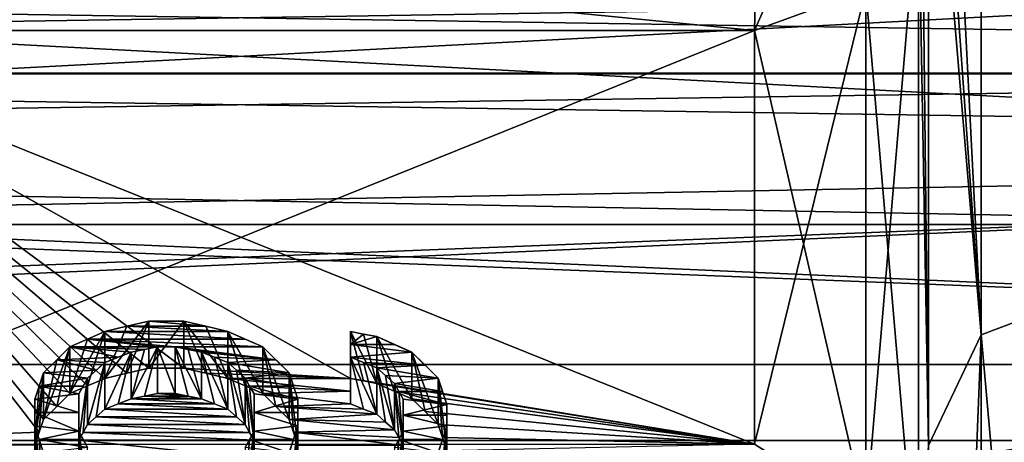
# Model space of a CAD drawing. Header units: millimetres. Extents: x -122 to 122, y -98 to 94.
# Tile 496 of 533: x 67.32 to 79.26, y 40.52 to 45.65. Entities that reach past the tile are written whole.
import ezdxf

# ---------------------------------------------------------------- set-up
doc = ezdxf.new("R2010")
doc.units = ezdxf.units.MM
doc.header["$LTSCALE"] = 26.699852
for name, color, linetype in [('1133', 7, 'CONTINUOUS'), ('1150', 7, 'CONTINUOUS'), ('1153', 7, 'CONTINUOUS'), ('1155', 7, 'CONTINUOUS'), ('1157', 7, 'CONTINUOUS'), ('1196', 7, 'CONTINUOUS'), ('1197', 7, 'CONTINUOUS'), ('1230', 7, 'CONTINUOUS'), ('1364', 7, 'CONTINUOUS'), ('1365', 7, 'CONTINUOUS'), ('1366', 7, 'CONTINUOUS'), ('1367', 7, 'CONTINUOUS'), ('1368', 7, 'CONTINUOUS'), ('1369', 7, 'CONTINUOUS'), ('1370', 7, 'CONTINUOUS'), ('1672', 7, 'CONTINUOUS'), ('1673', 7, 'CONTINUOUS'), ('1674', 7, 'CONTINUOUS'), ('1675', 7, 'CONTINUOUS'), ('1676', 7, 'CONTINUOUS'), ('1677', 7, 'CONTINUOUS'), ('1678', 7, 'CONTINUOUS'), ('1679', 7, 'CONTINUOUS'), ('1680', 7, 'CONTINUOUS'), ('1681', 7, 'CONTINUOUS'), ('1682', 7, 'CONTINUOUS'), ('1683', 7, 'CONTINUOUS'), ('1684', 7, 'CONTINUOUS'), ('1687', 7, 'CONTINUOUS'), ('1692', 7, 'CONTINUOUS'), ('1693', 7, 'CONTINUOUS'), ('1694', 7, 'CONTINUOUS'), ('1695', 7, 'CONTINUOUS'), ('1696', 7, 'CONTINUOUS'), ('1697', 7, 'CONTINUOUS'), ('1709', 7, 'CONTINUOUS'), ('1710', 7, 'CONTINUOUS'), ('1711', 7, 'CONTINUOUS'), ('1712', 7, 'CONTINUOUS'), ('1713', 7, 'CONTINUOUS'), ('1714', 7, 'CONTINUOUS'), ('1715', 7, 'CONTINUOUS'), ('1716', 7, 'CONTINUOUS'), ('1717', 7, 'CONTINUOUS'), ('1718', 7, 'CONTINUOUS'), ('1719', 7, 'CONTINUOUS'), ('1720', 7, 'CONTINUOUS'), ('1736', 7, 'CONTINUOUS'), ('1737', 7, 'CONTINUOUS'), ('4178', 7, 'CONTINUOUS'), ('4195', 7, 'CONTINUOUS'), ('4198', 7, 'CONTINUOUS'), ('4199', 7, 'CONTINUOUS'), ('4200', 7, 'CONTINUOUS'), ('4202', 7, 'CONTINUOUS'), ('4203', 7, 'CONTINUOUS'), ('4276', 7, 'CONTINUOUS'), ('4781', 7, 'CONTINUOUS'), ('4782', 7, 'CONTINUOUS'), ('4791', 7, 'CONTINUOUS'), ('4792', 7, 'CONTINUOUS')]:
    doc.layers.add(name, color=color, linetype=linetype)

msp = doc.modelspace()

# ---------------------------------------------------------------- linework, layer by layer
at = {"layer": '1133', "color": 250, "linetype": 'Continuous', "true_color": 0x323232}
for points in [[(103.16, 34.389, -24.545), (103.16, 41.469, -8.086), (36.84, 34.389, -24.545), (103.16, 34.389, -24.545)], [(36.84, 34.389, -24.545), (103.16, 41.469, -8.086), (36.84, 41.469, -8.086), (36.84, 34.389, -24.545)]]:
    msp.add_3dface(points, dxfattribs=at)
at = {"layer": '1150', "color": 250, "linetype": 'Continuous', "true_color": 0x323232}
for points in [[(63.77, 45.517, -16.009), (76.23, 45.517, -16.009), (76.23, 40.503, -26.221), (63.77, 45.517, -16.009)], [(63.77, 40.503, -26.221), (63.77, 45.517, -16.009), (67.553, 40.645, -26.002), (63.77, 40.503, -26.221)], [(63.77, 45.517, -16.009), (76.23, 40.503, -26.221), (71.33, 41.299, -24.949), (63.77, 45.517, -16.009)], [(67.553, 40.645, -26.002), (63.77, 45.517, -16.009), (67.606, 40.802, -25.754), (67.553, 40.645, -26.002)], [(67.606, 40.802, -25.754), (63.77, 45.517, -16.009), (67.766, 40.959, -25.504), (67.606, 40.802, -25.754)], [(67.766, 40.959, -25.504), (63.77, 45.517, -16.009), (67.926, 41.114, -25.253), (67.766, 40.959, -25.504)], [(67.926, 41.114, -25.253), (63.77, 45.517, -16.009), (68.139, 41.207, -25.101), (67.926, 41.114, -25.253)], [(68.139, 41.207, -25.101), (63.77, 45.517, -16.009), (68.351, 41.299, -24.949), (68.139, 41.207, -25.101)], [(68.351, 41.299, -24.949), (63.77, 45.517, -16.009), (68.617, 41.361, -24.847), (68.351, 41.299, -24.949)], [(68.617, 41.361, -24.847), (63.77, 45.517, -16.009), (68.883, 41.422, -24.745), (68.617, 41.361, -24.847)], [(68.883, 41.422, -24.745), (63.77, 45.517, -16.009), (69.309, 41.422, -24.745), (68.883, 41.422, -24.745)], [(69.309, 41.422, -24.745), (63.77, 45.517, -16.009), (71.33, 41.299, -24.949), (69.309, 41.422, -24.745)], [(69.574, 41.361, -24.847), (69.309, 41.422, -24.745), (71.33, 41.299, -24.949), (69.574, 41.361, -24.847)], [(69.84, 41.299, -24.949), (69.574, 41.361, -24.847), (71.33, 41.299, -24.949), (69.84, 41.299, -24.949)], [(70.053, 41.207, -25.101), (69.84, 41.299, -24.949), (71.33, 41.145, -25.202), (70.053, 41.207, -25.101)], [(71.33, 41.145, -25.202), (69.84, 41.299, -24.949), (71.33, 41.299, -24.949), (71.33, 41.145, -25.202)], [(71.33, 41.299, -24.949), (76.23, 40.503, -26.221), (71.489, 41.268, -25), (71.33, 41.299, -24.949)], [(76.23, 40.503, -26.221), (71.649, 41.238, -25.051), (71.489, 41.268, -25), (76.23, 40.503, -26.221)], [(71.649, 41.238, -25.051), (76.23, 40.503, -26.221), (71.861, 41.145, -25.202), (71.649, 41.238, -25.051)], [(68.989, 41.114, -25.253), (69.362, 41.083, -25.303), (68.83, 41.083, -25.303), (68.989, 41.114, -25.253)], [(69.202, 41.114, -25.253), (69.362, 41.083, -25.303), (68.989, 41.114, -25.253), (69.202, 41.114, -25.253)], [(70.266, 41.114, -25.253), (70.053, 41.207, -25.101), (71.33, 41.145, -25.202), (70.266, 41.114, -25.253)], [(71.33, 40.99, -25.454), (70.266, 41.114, -25.253), (71.33, 41.145, -25.202), (71.33, 40.99, -25.454)], [(70.425, 40.959, -25.504), (70.266, 41.114, -25.253), (71.33, 40.99, -25.454), (70.425, 40.959, -25.504)], [(71.861, 41.145, -25.202), (76.23, 40.503, -26.221), (72.074, 41.052, -25.354), (71.861, 41.145, -25.202)], [(68.511, 40.99, -25.454), (69.84, 40.927, -25.555), (68.351, 40.927, -25.555), (68.511, 40.99, -25.454)], [(68.67, 41.052, -25.354), (69.681, 40.99, -25.454), (68.511, 40.99, -25.454), (68.67, 41.052, -25.354)], [(69.681, 40.99, -25.454), (69.84, 40.927, -25.555), (68.511, 40.99, -25.454), (69.681, 40.99, -25.454)], [(68.83, 41.083, -25.303), (69.521, 41.052, -25.354), (68.67, 41.052, -25.354), (68.83, 41.083, -25.303)], [(69.521, 41.052, -25.354), (69.681, 40.99, -25.454), (68.67, 41.052, -25.354), (69.521, 41.052, -25.354)], [(69.362, 41.083, -25.303), (69.521, 41.052, -25.354), (68.83, 41.083, -25.303), (69.362, 41.083, -25.303)], [(71.489, 40.927, -25.554), (70.425, 40.959, -25.504), (71.33, 40.99, -25.454), (71.489, 40.927, -25.554)], [(72.074, 41.052, -25.354), (76.23, 40.503, -26.221), (72.234, 40.896, -25.604), (72.074, 41.052, -25.354)], [(68.351, 40.927, -25.555), (69.947, 40.833, -25.704), (68.245, 40.833, -25.704), (68.351, 40.927, -25.555)], [(69.84, 40.927, -25.555), (69.947, 40.833, -25.704), (68.351, 40.927, -25.555), (69.84, 40.927, -25.555)], [(70.585, 40.802, -25.754), (70.425, 40.959, -25.504), (71.649, 40.865, -25.654), (70.585, 40.802, -25.754)], [(71.649, 40.865, -25.654), (70.425, 40.959, -25.504), (71.489, 40.927, -25.554), (71.649, 40.865, -25.654)], [(71.755, 40.77, -25.804), (70.585, 40.802, -25.754), (71.649, 40.865, -25.654), (71.755, 40.77, -25.804)], [(72.234, 40.896, -25.604), (76.23, 40.503, -26.221), (72.394, 40.739, -25.854), (72.234, 40.896, -25.604)], [(68.138, 40.739, -25.854), (70.106, 40.644, -26.002), (68.085, 40.644, -26.002), (68.138, 40.739, -25.854)], [(68.245, 40.833, -25.704), (70.053, 40.739, -25.854), (68.138, 40.739, -25.854), (68.245, 40.833, -25.704)], [(70.053, 40.739, -25.854), (70.106, 40.644, -26.002), (68.138, 40.739, -25.854), (70.053, 40.739, -25.854)], [(69.947, 40.833, -25.704), (70.053, 40.739, -25.854), (68.245, 40.833, -25.704), (69.947, 40.833, -25.704)], [(70.638, 40.645, -26.002), (70.585, 40.802, -25.754), (71.862, 40.676, -25.953), (70.638, 40.645, -26.002)], [(71.862, 40.676, -25.953), (70.585, 40.802, -25.754), (71.755, 40.77, -25.804), (71.862, 40.676, -25.953)], [(72.394, 40.739, -25.854), (76.23, 40.503, -26.221), (72.447, 40.581, -26.1), (72.394, 40.739, -25.854)], [(67.5, 40.486, -26.248), (63.77, 40.503, -26.221), (67.553, 40.645, -26.002), (67.5, 40.486, -26.248)], [(68.085, 40.644, -26.002), (70.16, 40.549, -26.15), (68.032, 40.549, -26.15), (68.085, 40.644, -26.002)], [(70.106, 40.644, -26.002), (70.16, 40.549, -26.15), (68.085, 40.644, -26.002), (70.106, 40.644, -26.002)], [(71.915, 40.581, -26.101), (70.638, 40.645, -26.002), (71.862, 40.676, -25.953), (71.915, 40.581, -26.101)], [(70.691, 40.486, -26.248), (70.638, 40.645, -26.002), (71.968, 40.486, -26.248), (70.691, 40.486, -26.248)], [(71.968, 40.486, -26.248), (70.638, 40.645, -26.002), (71.915, 40.581, -26.101), (71.968, 40.486, -26.248)], [(70.16, 40.549, -26.15), (70.16, 40.327, -26.492), (68.032, 40.549, -26.15), (70.16, 40.549, -26.15)], [(68.032, 40.549, -26.15), (70.16, 40.327, -26.492), (68.032, 40.327, -26.492), (68.032, 40.549, -26.15)], [(72.447, 40.581, -26.1), (76.23, 40.503, -26.221), (72.5, 40.422, -26.346), (72.447, 40.581, -26.1)]]:
    msp.add_3dface(points, dxfattribs=at)
at = {"layer": '1153', "color": 250, "linetype": 'Continuous', "true_color": 0x323232}
for points in [[(78.256, 48.127, -15.176), (78.34, 49.399, -14.29), (78.34, 40.486, -31.707), (78.256, 48.127, -15.176)], [(78.222, 47.239, -16.615), (78.256, 48.127, -15.176), (78.34, 40.486, -31.707), (78.222, 47.239, -16.615)], [(78.222, 38.534, -31.979), (78.222, 47.239, -16.615), (78.34, 40.486, -31.707), (78.222, 38.534, -31.979)]]:
    msp.add_3dface(points, dxfattribs=at)
at = {"layer": '1155', "color": 250, "linetype": 'Continuous', "true_color": 0x323232}
for points in [[(79.293, 51.193, -13.562), (80.333, 42.337, -32.298), (78.98, 50.934, -13.619), (79.293, 51.193, -13.562)], [(78.98, 50.934, -13.619), (78.981, 41.829, -32.097), (78.548, 50.305, -13.762), (78.98, 50.934, -13.619)], [(78.98, 50.934, -13.619), (80.333, 42.337, -32.298), (78.981, 41.829, -32.097), (78.98, 50.934, -13.619)], [(78.548, 50.305, -13.762), (78.981, 41.829, -32.097), (78.406, 49.877, -13.933), (78.548, 50.305, -13.762)], [(78.981, 41.829, -32.097), (78.34, 49.399, -14.29), (78.406, 49.877, -13.933), (78.981, 41.829, -32.097)], [(78.34, 40.486, -31.707), (78.34, 49.399, -14.29), (78.981, 41.829, -32.097), (78.34, 40.486, -31.707)], [(80.333, 42.337, -32.298), (80.333, 26.625, -46.116), (78.981, 41.829, -32.097), (80.333, 42.337, -32.298)], [(78.34, 40.486, -31.707), (78.981, 41.829, -32.097), (78.981, 26.362, -45.661), (78.34, 40.486, -31.707)], [(78.981, 41.829, -32.097), (80.333, 26.625, -46.116), (78.981, 26.362, -45.661), (78.981, 41.829, -32.097)]]:
    msp.add_3dface(points, dxfattribs=at)
at = {"layer": '1157', "color": 250, "linetype": 'Continuous', "true_color": 0x323232}
for points in [[(78.222, 47.239, -16.615), (78.222, 38.534, -31.979), (77.581, 46.012, -16.184), (78.222, 47.239, -16.615)], [(76.23, 45.517, -16.009), (77.581, 46.012, -16.184), (77.581, 39.646, -28.412), (76.23, 45.517, -16.009)], [(77.581, 46.012, -16.184), (78.222, 38.534, -31.979), (77.581, 39.646, -28.412), (77.581, 46.012, -16.184)], [(76.23, 40.503, -26.221), (76.23, 45.517, -16.009), (77.581, 39.646, -28.412), (76.23, 40.503, -26.221)]]:
    msp.add_3dface(points, dxfattribs=at)
at = {"layer": '1196', "color": 250, "linetype": 'Continuous', "true_color": 0x323232}
for points in [[(76.23, 45.517, -16.009), (63.74, 46.749, -13.951), (76.264, 46.851, -13.842), (76.23, 45.517, -16.009)], [(76.23, 45.517, -16.009), (63.77, 45.517, -16.009), (63.74, 46.749, -13.951), (76.23, 45.517, -16.009)]]:
    msp.add_3dface(points, dxfattribs=at)
at = {"layer": '1197', "color": 250, "linetype": 'Continuous', "true_color": 0x323232}
for points in [[(77.581, 46.012, -16.184), (76.23, 45.517, -16.009), (77.719, 48.897, -13.045), (77.581, 46.012, -16.184)], [(76.23, 45.517, -16.009), (76.264, 46.851, -13.842), (77.719, 48.897, -13.045), (76.23, 45.517, -16.009)]]:
    msp.add_3dface(points, dxfattribs=at)
at = {"layer": '1230', "color": 250, "linetype": 'Continuous', "true_color": 0x323232}
for points in [[(35.534, 45.137, -2.113), (106.5, 49.668, -0.131), (33.5, 49.668, -0.131), (35.534, 45.137, -2.113)], [(104.939, 46.217, -1.379), (106.5, 49.668, -0.131), (35.534, 45.137, -2.113), (104.939, 46.217, -1.379)], [(104.028, 44.104, -3.04), (104.939, 46.217, -1.379), (35.534, 45.137, -2.113), (104.028, 44.104, -3.04)], [(36.476, 42.819, -4.677), (104.028, 44.104, -3.04), (35.534, 45.137, -2.113), (36.476, 42.819, -4.677)], [(36.84, 41.469, -8.086), (104.028, 44.104, -3.04), (36.476, 42.819, -4.677), (36.84, 41.469, -8.086)], [(36.84, 41.469, -8.086), (103.16, 41.469, -8.086), (104.028, 44.104, -3.04), (36.84, 41.469, -8.086)]]:
    msp.add_3dface(points, dxfattribs=at)
at = {"layer": '1364', "color": 250, "linetype": 'Continuous', "true_color": 0x323232}
for points in [[(68.617, 41.931, -25.834), (69.84, 41.868, -25.935), (68.351, 41.868, -25.935), (68.617, 41.931, -25.834)], [(68.883, 41.992, -25.733), (69.574, 41.931, -25.834), (68.617, 41.931, -25.834), (68.883, 41.992, -25.733)], [(69.574, 41.931, -25.834), (69.84, 41.868, -25.935), (68.617, 41.931, -25.834), (69.574, 41.931, -25.834)], [(69.309, 41.992, -25.733), (69.574, 41.931, -25.834), (68.883, 41.992, -25.733), (69.309, 41.992, -25.733)], [(68.351, 41.868, -25.935), (70.053, 41.775, -26.085), (68.139, 41.775, -26.085), (68.351, 41.868, -25.935)], [(69.84, 41.868, -25.935), (70.053, 41.775, -26.085), (68.351, 41.868, -25.935), (69.84, 41.868, -25.935)], [(71.33, 41.712, -26.185), (71.33, 41.868, -25.935), (71.489, 41.837, -25.985), (71.33, 41.712, -26.185)], [(71.649, 41.806, -26.035), (71.33, 41.712, -26.185), (71.489, 41.837, -25.985), (71.649, 41.806, -26.035)], [(67.926, 41.681, -26.235), (68.139, 41.775, -26.085), (68.989, 41.681, -26.235), (67.926, 41.681, -26.235)], [(70.053, 41.775, -26.085), (70.266, 41.681, -26.235), (68.139, 41.775, -26.085), (70.053, 41.775, -26.085)], [(68.139, 41.775, -26.085), (70.266, 41.681, -26.235), (69.202, 41.681, -26.235), (68.139, 41.775, -26.085)], [(68.989, 41.681, -26.235), (68.139, 41.775, -26.085), (69.202, 41.681, -26.235), (68.989, 41.681, -26.235)], [(71.861, 41.712, -26.185), (71.33, 41.712, -26.185), (71.649, 41.806, -26.035), (71.861, 41.712, -26.185)], [(71.33, 41.555, -26.434), (71.33, 41.712, -26.185), (72.074, 41.618, -26.334), (71.33, 41.555, -26.434)], [(72.074, 41.618, -26.334), (71.33, 41.712, -26.185), (71.861, 41.712, -26.185), (72.074, 41.618, -26.334)], [(67.766, 41.524, -26.483), (67.926, 41.681, -26.235), (68.511, 41.555, -26.434), (67.766, 41.524, -26.483)], [(68.511, 41.555, -26.434), (67.926, 41.681, -26.235), (68.67, 41.618, -26.334), (68.511, 41.555, -26.434)], [(68.67, 41.618, -26.334), (67.926, 41.681, -26.235), (68.83, 41.649, -26.285), (68.67, 41.618, -26.334)], [(68.83, 41.649, -26.285), (67.926, 41.681, -26.235), (68.989, 41.681, -26.235), (68.83, 41.649, -26.285)], [(70.266, 41.681, -26.235), (70.425, 41.524, -26.483), (69.202, 41.681, -26.235), (70.266, 41.681, -26.235)], [(69.202, 41.681, -26.235), (70.425, 41.524, -26.483), (69.362, 41.649, -26.285), (69.202, 41.681, -26.235)], [(69.362, 41.649, -26.285), (70.425, 41.524, -26.483), (69.521, 41.618, -26.334), (69.362, 41.649, -26.285)], [(69.521, 41.618, -26.334), (70.425, 41.524, -26.483), (69.681, 41.555, -26.434), (69.521, 41.618, -26.334)], [(72.234, 41.461, -26.582), (71.33, 41.555, -26.434), (72.074, 41.618, -26.334), (72.234, 41.461, -26.582)], [(67.606, 41.365, -26.73), (67.766, 41.524, -26.483), (68.245, 41.397, -26.681), (67.606, 41.365, -26.73)], [(68.351, 41.492, -26.533), (67.766, 41.524, -26.483), (68.511, 41.555, -26.434), (68.351, 41.492, -26.533)], [(68.245, 41.397, -26.681), (67.766, 41.524, -26.483), (68.351, 41.492, -26.533), (68.245, 41.397, -26.681)], [(69.681, 41.555, -26.434), (70.425, 41.524, -26.483), (69.84, 41.492, -26.533), (69.681, 41.555, -26.434)], [(70.425, 41.524, -26.483), (70.585, 41.365, -26.73), (69.84, 41.492, -26.533), (70.425, 41.524, -26.483)], [(69.84, 41.492, -26.533), (70.585, 41.365, -26.73), (69.947, 41.397, -26.681), (69.84, 41.492, -26.533)], [(71.489, 41.492, -26.533), (71.33, 41.555, -26.434), (72.234, 41.461, -26.582), (71.489, 41.492, -26.533)], [(71.649, 41.429, -26.631), (71.489, 41.492, -26.533), (72.234, 41.461, -26.582), (71.649, 41.429, -26.631)], [(72.394, 41.302, -26.828), (71.649, 41.429, -26.631), (72.234, 41.461, -26.582), (72.394, 41.302, -26.828)], [(67.553, 41.206, -26.974), (67.606, 41.365, -26.73), (68.138, 41.302, -26.828), (67.553, 41.206, -26.974)], [(68.138, 41.302, -26.828), (67.606, 41.365, -26.73), (68.245, 41.397, -26.681), (68.138, 41.302, -26.828)], [(69.947, 41.397, -26.681), (70.585, 41.365, -26.73), (70.053, 41.302, -26.828), (69.947, 41.397, -26.681)], [(70.585, 41.365, -26.73), (70.638, 41.206, -26.974), (70.053, 41.302, -26.828), (70.585, 41.365, -26.73)], [(71.755, 41.333, -26.779), (71.649, 41.429, -26.631), (72.394, 41.302, -26.828), (71.755, 41.333, -26.779)], [(71.862, 41.238, -26.926), (71.755, 41.333, -26.779), (72.394, 41.302, -26.828), (71.862, 41.238, -26.926)], [(68.085, 41.206, -26.975), (67.553, 41.206, -26.974), (68.138, 41.302, -26.828), (68.085, 41.206, -26.975)], [(70.053, 41.302, -26.828), (70.638, 41.206, -26.974), (70.106, 41.206, -26.975), (70.053, 41.302, -26.828)], [(72.447, 41.142, -27.072), (71.862, 41.238, -26.926), (72.394, 41.302, -26.828), (72.447, 41.142, -27.072)], [(71.915, 41.142, -27.072), (71.862, 41.238, -26.926), (72.447, 41.142, -27.072), (71.915, 41.142, -27.072)], [(67.5, 41.046, -27.218), (67.553, 41.206, -26.974), (68.032, 41.11, -27.121), (67.5, 41.046, -27.218)], [(68.032, 40.885, -27.459), (67.5, 41.046, -27.218), (68.032, 41.11, -27.121), (68.032, 40.885, -27.459)], [(68.032, 41.11, -27.121), (67.553, 41.206, -26.974), (68.085, 41.206, -26.975), (68.032, 41.11, -27.121)], [(70.638, 41.206, -26.974), (70.691, 41.046, -27.218), (70.106, 41.206, -26.975), (70.638, 41.206, -26.974)], [(70.106, 41.206, -26.975), (70.691, 41.046, -27.218), (70.16, 41.11, -27.121), (70.106, 41.206, -26.975)], [(70.16, 41.11, -27.121), (70.691, 41.046, -27.218), (70.16, 40.885, -27.459), (70.16, 41.11, -27.121)], [(71.968, 41.046, -27.218), (71.915, 41.142, -27.072), (72.5, 40.981, -27.315), (71.968, 41.046, -27.218)], [(72.5, 40.981, -27.315), (71.915, 41.142, -27.072), (72.447, 41.142, -27.072), (72.5, 40.981, -27.315)], [(67.5, 40.885, -27.459), (67.5, 41.046, -27.218), (68.032, 40.885, -27.459), (67.5, 40.885, -27.459)], [(70.691, 41.046, -27.218), (70.691, 40.885, -27.459), (70.16, 40.885, -27.459), (70.691, 41.046, -27.218)], [(71.968, 40.852, -27.507), (71.968, 41.046, -27.218), (72.5, 40.981, -27.315), (71.968, 40.852, -27.507)], [(72.5, 40.852, -27.508), (71.968, 40.852, -27.507), (72.5, 40.981, -27.315), (72.5, 40.852, -27.508)], [(67.5, 40.722, -27.7), (67.5, 40.885, -27.459), (68.032, 40.657, -27.795), (67.5, 40.722, -27.7)], [(68.032, 40.657, -27.795), (67.5, 40.885, -27.459), (68.032, 40.885, -27.459), (68.032, 40.657, -27.795)], [(70.691, 40.885, -27.459), (70.691, 40.722, -27.7), (70.16, 40.885, -27.459), (70.691, 40.885, -27.459)], [(70.16, 40.885, -27.459), (70.691, 40.722, -27.7), (70.16, 40.657, -27.795), (70.16, 40.885, -27.459)], [(71.968, 40.657, -27.795), (71.968, 40.852, -27.507), (72.5, 40.722, -27.7), (71.968, 40.657, -27.795)], [(72.5, 40.722, -27.7), (71.968, 40.852, -27.507), (72.5, 40.852, -27.508), (72.5, 40.722, -27.7)], [(67.553, 40.559, -27.938), (67.5, 40.722, -27.7), (68.032, 40.657, -27.795), (67.553, 40.559, -27.938)], [(68.085, 40.559, -27.938), (67.553, 40.559, -27.938), (68.032, 40.657, -27.795), (68.085, 40.559, -27.938)], [(70.16, 40.657, -27.795), (70.638, 40.559, -27.938), (70.106, 40.559, -27.938), (70.16, 40.657, -27.795)], [(70.691, 40.722, -27.7), (70.638, 40.559, -27.938), (70.16, 40.657, -27.795), (70.691, 40.722, -27.7)], [(71.915, 40.559, -27.938), (71.968, 40.657, -27.795), (72.447, 40.559, -27.938), (71.915, 40.559, -27.938)], [(72.447, 40.559, -27.938), (71.968, 40.657, -27.795), (72.5, 40.722, -27.7), (72.447, 40.559, -27.938)], [(67.606, 40.395, -28.175), (67.553, 40.559, -27.938), (68.138, 40.461, -28.08), (67.606, 40.395, -28.175)], [(68.138, 40.461, -28.08), (67.553, 40.559, -27.938), (68.085, 40.559, -27.938), (68.138, 40.461, -28.08)], [(70.106, 40.559, -27.938), (70.585, 40.395, -28.175), (70.053, 40.461, -28.08), (70.106, 40.559, -27.938)], [(70.638, 40.559, -27.938), (70.585, 40.395, -28.175), (70.106, 40.559, -27.938), (70.638, 40.559, -27.938)], [(71.862, 40.461, -28.08), (71.915, 40.559, -27.938), (72.394, 40.395, -28.175), (71.862, 40.461, -28.08)], [(72.394, 40.395, -28.175), (71.915, 40.559, -27.938), (72.447, 40.559, -27.938), (72.394, 40.395, -28.175)]]:
    msp.add_3dface(points, dxfattribs=at)
at = {"layer": '1365', "color": 250, "linetype": 'Continuous', "true_color": 0x323232}
for points in [[(71.489, 41.268, -25), (71.649, 41.238, -25.051), (71.33, 41.868, -25.935), (71.489, 41.268, -25)], [(71.33, 41.299, -24.949), (71.489, 41.268, -25), (71.33, 41.868, -25.935), (71.33, 41.299, -24.949)], [(71.33, 41.868, -25.935), (71.649, 41.238, -25.051), (71.489, 41.837, -25.985), (71.33, 41.868, -25.935)], [(71.649, 41.806, -26.035), (71.489, 41.837, -25.985), (71.649, 41.238, -25.051), (71.649, 41.806, -26.035)]]:
    msp.add_3dface(points, dxfattribs=at)
at = {"layer": '1366', "color": 250, "linetype": 'Continuous', "true_color": 0x323232}
for points in [[(71.649, 41.238, -25.051), (71.861, 41.145, -25.202), (71.649, 41.806, -26.035), (71.649, 41.238, -25.051)], [(71.861, 41.145, -25.202), (72.074, 41.052, -25.354), (71.649, 41.806, -26.035), (71.861, 41.145, -25.202)], [(72.074, 41.052, -25.354), (72.074, 41.618, -26.334), (71.649, 41.806, -26.035), (72.074, 41.052, -25.354)], [(72.074, 41.618, -26.334), (71.861, 41.712, -26.185), (71.649, 41.806, -26.035), (72.074, 41.618, -26.334)]]:
    msp.add_3dface(points, dxfattribs=at)
at = {"layer": '1367', "color": 250, "linetype": 'Continuous', "true_color": 0x323232}
for points in [[(72.074, 41.052, -25.354), (72.234, 40.896, -25.604), (72.074, 41.618, -26.334), (72.074, 41.052, -25.354)], [(72.234, 40.896, -25.604), (72.394, 40.739, -25.854), (72.074, 41.618, -26.334), (72.234, 40.896, -25.604)], [(72.394, 40.739, -25.854), (72.394, 41.302, -26.828), (72.074, 41.618, -26.334), (72.394, 40.739, -25.854)], [(72.394, 41.302, -26.828), (72.234, 41.461, -26.582), (72.074, 41.618, -26.334), (72.394, 41.302, -26.828)]]:
    msp.add_3dface(points, dxfattribs=at)
at = {"layer": '1368', "color": 250, "linetype": 'Continuous', "true_color": 0x323232}
for points in [[(72.394, 40.739, -25.854), (72.447, 40.581, -26.1), (72.394, 41.302, -26.828), (72.394, 40.739, -25.854)], [(72.447, 40.581, -26.1), (72.5, 40.422, -26.346), (72.394, 41.302, -26.828), (72.447, 40.581, -26.1)], [(72.5, 40.422, -26.346), (72.5, 40.981, -27.315), (72.394, 41.302, -26.828), (72.5, 40.422, -26.346)], [(72.5, 40.981, -27.315), (72.447, 41.142, -27.072), (72.394, 41.302, -26.828), (72.5, 40.981, -27.315)]]:
    msp.add_3dface(points, dxfattribs=at)
at = {"layer": '1369', "color": 250, "linetype": 'Continuous', "true_color": 0x323232}
for points in [[(72.5, 40.422, -26.346), (72.5, 40.294, -26.541), (72.5, 40.981, -27.315), (72.5, 40.422, -26.346)], [(72.5, 40.294, -26.541), (72.5, 40.166, -26.736), (72.5, 40.981, -27.315), (72.5, 40.294, -26.541)], [(72.5, 40.166, -26.736), (72.5, 40.722, -27.7), (72.5, 40.981, -27.315), (72.5, 40.166, -26.736)], [(72.5, 40.722, -27.7), (72.5, 40.852, -27.508), (72.5, 40.981, -27.315), (72.5, 40.722, -27.7)]]:
    msp.add_3dface(points, dxfattribs=at)
at = {"layer": '1370', "color": 250, "linetype": 'Continuous', "true_color": 0x323232}
for points in [[(72.447, 40.004, -26.976), (72.394, 39.842, -27.216), (72.5, 40.722, -27.7), (72.447, 40.004, -26.976)], [(72.394, 39.842, -27.216), (72.394, 40.395, -28.175), (72.5, 40.722, -27.7), (72.394, 39.842, -27.216)], [(72.394, 40.395, -28.175), (72.447, 40.559, -27.938), (72.5, 40.722, -27.7), (72.394, 40.395, -28.175)], [(72.5, 40.166, -26.736), (72.447, 40.004, -26.976), (72.5, 40.722, -27.7), (72.5, 40.166, -26.736)]]:
    msp.add_3dface(points, dxfattribs=at)
at = {"layer": '1672', "color": 250, "linetype": 'Continuous', "true_color": 0x323232}
for points in [[(70.638, 40.004, -26.976), (70.585, 39.842, -27.216), (70.691, 40.722, -27.7), (70.638, 40.004, -26.976)], [(70.585, 39.842, -27.216), (70.585, 40.395, -28.175), (70.691, 40.722, -27.7), (70.585, 39.842, -27.216)], [(70.585, 40.395, -28.175), (70.638, 40.559, -27.938), (70.691, 40.722, -27.7), (70.585, 40.395, -28.175)], [(70.691, 40.166, -26.736), (70.638, 40.004, -26.976), (70.691, 40.722, -27.7), (70.691, 40.166, -26.736)]]:
    msp.add_3dface(points, dxfattribs=at)
at = {"layer": '1673', "color": 250, "linetype": 'Continuous', "true_color": 0x323232}
for points in [[(70.691, 40.486, -26.248), (70.691, 40.326, -26.492), (70.691, 41.046, -27.218), (70.691, 40.486, -26.248)], [(70.691, 40.326, -26.492), (70.691, 40.166, -26.736), (70.691, 41.046, -27.218), (70.691, 40.326, -26.492)], [(70.691, 40.166, -26.736), (70.691, 40.722, -27.7), (70.691, 41.046, -27.218), (70.691, 40.166, -26.736)], [(70.691, 40.722, -27.7), (70.691, 40.885, -27.459), (70.691, 41.046, -27.218), (70.691, 40.722, -27.7)]]:
    msp.add_3dface(points, dxfattribs=at)
at = {"layer": '1674', "color": 250, "linetype": 'Continuous', "true_color": 0x323232}
for points in [[(70.585, 40.802, -25.754), (70.638, 40.645, -26.002), (70.585, 41.365, -26.73), (70.585, 40.802, -25.754)], [(70.638, 40.645, -26.002), (70.691, 40.486, -26.248), (70.585, 41.365, -26.73), (70.638, 40.645, -26.002)], [(70.691, 40.486, -26.248), (70.691, 41.046, -27.218), (70.585, 41.365, -26.73), (70.691, 40.486, -26.248)], [(70.691, 41.046, -27.218), (70.638, 41.206, -26.974), (70.585, 41.365, -26.73), (70.691, 41.046, -27.218)]]:
    msp.add_3dface(points, dxfattribs=at)
at = {"layer": '1675', "color": 250, "linetype": 'Continuous', "true_color": 0x323232}
for points in [[(70.266, 41.114, -25.253), (70.425, 40.959, -25.504), (70.266, 41.681, -26.235), (70.266, 41.114, -25.253)], [(70.425, 40.959, -25.504), (70.585, 40.802, -25.754), (70.266, 41.681, -26.235), (70.425, 40.959, -25.504)], [(70.585, 40.802, -25.754), (70.585, 41.365, -26.73), (70.266, 41.681, -26.235), (70.585, 40.802, -25.754)], [(70.585, 41.365, -26.73), (70.425, 41.524, -26.483), (70.266, 41.681, -26.235), (70.585, 41.365, -26.73)]]:
    msp.add_3dface(points, dxfattribs=at)
at = {"layer": '1676', "color": 250, "linetype": 'Continuous', "true_color": 0x323232}
for points in [[(69.84, 41.299, -24.949), (70.053, 41.207, -25.101), (69.84, 41.868, -25.935), (69.84, 41.299, -24.949)], [(70.053, 41.207, -25.101), (70.266, 41.114, -25.253), (69.84, 41.868, -25.935), (70.053, 41.207, -25.101)], [(70.266, 41.114, -25.253), (70.266, 41.681, -26.235), (69.84, 41.868, -25.935), (70.266, 41.114, -25.253)], [(70.266, 41.681, -26.235), (70.053, 41.775, -26.085), (69.84, 41.868, -25.935), (70.266, 41.681, -26.235)]]:
    msp.add_3dface(points, dxfattribs=at)
at = {"layer": '1677', "color": 250, "linetype": 'Continuous', "true_color": 0x323232}
for points in [[(69.309, 41.422, -24.745), (69.574, 41.361, -24.847), (69.309, 41.992, -25.733), (69.309, 41.422, -24.745)], [(69.574, 41.361, -24.847), (69.84, 41.299, -24.949), (69.309, 41.992, -25.733), (69.574, 41.361, -24.847)], [(69.309, 41.992, -25.733), (69.84, 41.299, -24.949), (69.574, 41.931, -25.834), (69.309, 41.992, -25.733)], [(69.84, 41.868, -25.935), (69.574, 41.931, -25.834), (69.84, 41.299, -24.949), (69.84, 41.868, -25.935)]]:
    msp.add_3dface(points, dxfattribs=at)
at = {"layer": '1678', "color": 250, "linetype": 'Continuous', "true_color": 0x323232}
for points in [[(68.883, 41.422, -24.745), (69.309, 41.422, -24.745), (69.309, 41.992, -25.733), (68.883, 41.422, -24.745)], [(68.883, 41.422, -24.745), (69.309, 41.992, -25.733), (68.883, 41.992, -25.733), (68.883, 41.422, -24.745)]]:
    msp.add_3dface(points, dxfattribs=at)
at = {"layer": '1679', "color": 250, "linetype": 'Continuous', "true_color": 0x323232}
for points in [[(68.351, 41.299, -24.949), (68.617, 41.361, -24.847), (68.883, 41.992, -25.733), (68.351, 41.299, -24.949)], [(68.351, 41.299, -24.949), (68.883, 41.992, -25.733), (68.617, 41.931, -25.834), (68.351, 41.299, -24.949)], [(68.351, 41.299, -24.949), (68.617, 41.931, -25.834), (68.351, 41.868, -25.935), (68.351, 41.299, -24.949)], [(68.617, 41.361, -24.847), (68.883, 41.422, -24.745), (68.883, 41.992, -25.733), (68.617, 41.361, -24.847)]]:
    msp.add_3dface(points, dxfattribs=at)
at = {"layer": '1680', "color": 250, "linetype": 'Continuous', "true_color": 0x323232}
for points in [[(67.926, 41.114, -25.253), (68.139, 41.207, -25.101), (68.351, 41.868, -25.935), (67.926, 41.114, -25.253)], [(67.926, 41.114, -25.253), (68.351, 41.868, -25.935), (68.139, 41.775, -26.085), (67.926, 41.114, -25.253)], [(68.139, 41.207, -25.101), (68.351, 41.299, -24.949), (68.351, 41.868, -25.935), (68.139, 41.207, -25.101)], [(67.926, 41.114, -25.253), (68.139, 41.775, -26.085), (67.926, 41.681, -26.235), (67.926, 41.114, -25.253)]]:
    msp.add_3dface(points, dxfattribs=at)
at = {"layer": '1681', "color": 250, "linetype": 'Continuous', "true_color": 0x323232}
for points in [[(67.606, 40.802, -25.754), (67.766, 40.959, -25.504), (67.926, 41.681, -26.235), (67.606, 40.802, -25.754)], [(67.606, 40.802, -25.754), (67.926, 41.681, -26.235), (67.766, 41.524, -26.483), (67.606, 40.802, -25.754)], [(67.766, 40.959, -25.504), (67.926, 41.114, -25.253), (67.926, 41.681, -26.235), (67.766, 40.959, -25.504)], [(67.606, 40.802, -25.754), (67.766, 41.524, -26.483), (67.606, 41.365, -26.73), (67.606, 40.802, -25.754)]]:
    msp.add_3dface(points, dxfattribs=at)
at = {"layer": '1682', "color": 250, "linetype": 'Continuous', "true_color": 0x323232}
for points in [[(67.5, 40.486, -26.248), (67.553, 40.645, -26.002), (67.606, 41.365, -26.73), (67.5, 40.486, -26.248)], [(67.5, 40.486, -26.248), (67.606, 41.365, -26.73), (67.553, 41.206, -26.974), (67.5, 40.486, -26.248)], [(67.553, 40.645, -26.002), (67.606, 40.802, -25.754), (67.606, 41.365, -26.73), (67.553, 40.645, -26.002)], [(67.5, 40.486, -26.248), (67.553, 41.206, -26.974), (67.5, 41.046, -27.218), (67.5, 40.486, -26.248)]]:
    msp.add_3dface(points, dxfattribs=at)
at = {"layer": '1683', "color": 250, "linetype": 'Continuous', "true_color": 0x323232}
for points in [[(67.5, 40.166, -26.736), (67.5, 40.326, -26.492), (67.5, 41.046, -27.218), (67.5, 40.166, -26.736)], [(67.5, 40.166, -26.736), (67.5, 41.046, -27.218), (67.5, 40.885, -27.459), (67.5, 40.166, -26.736)], [(67.5, 40.326, -26.492), (67.5, 40.486, -26.248), (67.5, 41.046, -27.218), (67.5, 40.326, -26.492)], [(67.5, 40.166, -26.736), (67.5, 40.885, -27.459), (67.5, 40.722, -27.7), (67.5, 40.166, -26.736)]]:
    msp.add_3dface(points, dxfattribs=at)
at = {"layer": '1684', "color": 250, "linetype": 'Continuous', "true_color": 0x323232}
for points in [[(67.606, 39.842, -27.216), (67.553, 40.004, -26.976), (67.5, 40.722, -27.7), (67.606, 39.842, -27.216)], [(67.606, 39.842, -27.216), (67.5, 40.722, -27.7), (67.553, 40.559, -27.938), (67.606, 39.842, -27.216)], [(67.553, 40.004, -26.976), (67.5, 40.166, -26.736), (67.5, 40.722, -27.7), (67.553, 40.004, -26.976)], [(67.606, 39.842, -27.216), (67.553, 40.559, -27.938), (67.606, 40.395, -28.175), (67.606, 39.842, -27.216)]]:
    msp.add_3dface(points, dxfattribs=at)
at = {"layer": '1687', "color": 250, "linetype": 'Continuous', "true_color": 0x323232}
for points in [[(68.032, 40.101, -26.832), (68.085, 40.004, -26.976), (68.032, 40.657, -27.795), (68.032, 40.101, -26.832)], [(68.085, 40.004, -26.976), (68.138, 39.907, -27.12), (68.032, 40.657, -27.795), (68.085, 40.004, -26.976)], [(68.138, 39.907, -27.12), (68.138, 40.461, -28.08), (68.032, 40.657, -27.795), (68.138, 39.907, -27.12)], [(68.138, 40.461, -28.08), (68.085, 40.559, -27.938), (68.032, 40.657, -27.795), (68.138, 40.461, -28.08)]]:
    msp.add_3dface(points, dxfattribs=at)
at = {"layer": '1692', "color": 250, "linetype": 'Continuous', "true_color": 0x323232}
for points in [[(71.33, 40.99, -25.454), (71.33, 41.145, -25.202), (71.33, 41.868, -25.935), (71.33, 40.99, -25.454)], [(71.33, 40.99, -25.454), (71.33, 41.868, -25.935), (71.33, 41.712, -26.185), (71.33, 40.99, -25.454)], [(71.33, 41.145, -25.202), (71.33, 41.299, -24.949), (71.33, 41.868, -25.935), (71.33, 41.145, -25.202)], [(71.33, 40.99, -25.454), (71.33, 41.712, -26.185), (71.33, 41.555, -26.434), (71.33, 40.99, -25.454)]]:
    msp.add_3dface(points, dxfattribs=at)
at = {"layer": '1693', "color": 250, "linetype": 'Continuous', "true_color": 0x323232}
for points in [[(71.649, 40.865, -25.654), (71.489, 40.927, -25.554), (71.33, 41.555, -26.434), (71.649, 40.865, -25.654)], [(71.649, 40.865, -25.654), (71.33, 41.555, -26.434), (71.489, 41.492, -26.533), (71.649, 40.865, -25.654)], [(71.489, 40.927, -25.554), (71.33, 40.99, -25.454), (71.33, 41.555, -26.434), (71.489, 40.927, -25.554)], [(71.649, 40.865, -25.654), (71.489, 41.492, -26.533), (71.649, 41.429, -26.631), (71.649, 40.865, -25.654)]]:
    msp.add_3dface(points, dxfattribs=at)
at = {"layer": '1694', "color": 250, "linetype": 'Continuous', "true_color": 0x323232}
for points in [[(71.862, 40.676, -25.953), (71.755, 40.77, -25.804), (71.649, 41.429, -26.631), (71.862, 40.676, -25.953)], [(71.862, 40.676, -25.953), (71.649, 41.429, -26.631), (71.755, 41.333, -26.779), (71.862, 40.676, -25.953)], [(71.755, 40.77, -25.804), (71.649, 40.865, -25.654), (71.649, 41.429, -26.631), (71.755, 40.77, -25.804)], [(71.862, 40.676, -25.953), (71.755, 41.333, -26.779), (71.862, 41.238, -26.926), (71.862, 40.676, -25.953)]]:
    msp.add_3dface(points, dxfattribs=at)
at = {"layer": '1695', "color": 250, "linetype": 'Continuous', "true_color": 0x323232}
for points in [[(71.968, 40.486, -26.248), (71.915, 40.581, -26.101), (71.862, 41.238, -26.926), (71.968, 40.486, -26.248)], [(71.968, 40.486, -26.248), (71.862, 41.238, -26.926), (71.915, 41.142, -27.072), (71.968, 40.486, -26.248)], [(71.915, 40.581, -26.101), (71.862, 40.676, -25.953), (71.862, 41.238, -26.926), (71.915, 40.581, -26.101)], [(71.968, 40.486, -26.248), (71.915, 41.142, -27.072), (71.968, 41.046, -27.218), (71.968, 40.486, -26.248)]]:
    msp.add_3dface(points, dxfattribs=at)
at = {"layer": '1696', "color": 250, "linetype": 'Continuous', "true_color": 0x323232}
for points in [[(71.968, 40.101, -26.832), (71.968, 40.294, -26.541), (71.968, 41.046, -27.218), (71.968, 40.101, -26.832)], [(71.968, 40.101, -26.832), (71.968, 41.046, -27.218), (71.968, 40.852, -27.507), (71.968, 40.101, -26.832)], [(71.968, 40.294, -26.541), (71.968, 40.486, -26.248), (71.968, 41.046, -27.218), (71.968, 40.294, -26.541)], [(71.968, 40.101, -26.832), (71.968, 40.852, -27.507), (71.968, 40.657, -27.795), (71.968, 40.101, -26.832)]]:
    msp.add_3dface(points, dxfattribs=at)
at = {"layer": '1697', "color": 250, "linetype": 'Continuous', "true_color": 0x323232}
for points in [[(71.862, 39.907, -27.12), (71.915, 40.004, -26.976), (71.968, 40.657, -27.795), (71.862, 39.907, -27.12)], [(71.862, 39.907, -27.12), (71.968, 40.657, -27.795), (71.915, 40.559, -27.938), (71.862, 39.907, -27.12)], [(71.915, 40.004, -26.976), (71.968, 40.101, -26.832), (71.968, 40.657, -27.795), (71.915, 40.004, -26.976)], [(71.862, 39.907, -27.12), (71.915, 40.559, -27.938), (71.862, 40.461, -28.08), (71.862, 39.907, -27.12)]]:
    msp.add_3dface(points, dxfattribs=at)
at = {"layer": '1709', "color": 250, "linetype": 'Continuous', "true_color": 0x323232}
for points in [[(70.053, 39.907, -27.12), (70.106, 40.004, -26.976), (70.16, 40.657, -27.795), (70.053, 39.907, -27.12)], [(70.053, 39.907, -27.12), (70.16, 40.657, -27.795), (70.106, 40.559, -27.938), (70.053, 39.907, -27.12)], [(70.106, 40.004, -26.976), (70.16, 40.101, -26.832), (70.16, 40.657, -27.795), (70.106, 40.004, -26.976)], [(70.053, 39.907, -27.12), (70.106, 40.559, -27.938), (70.053, 40.461, -28.08), (70.053, 39.907, -27.12)]]:
    msp.add_3dface(points, dxfattribs=at)
at = {"layer": '1710', "color": 250, "linetype": 'Continuous', "true_color": 0x323232}
for points in [[(70.16, 40.101, -26.832), (70.16, 40.327, -26.492), (70.16, 41.11, -27.121), (70.16, 40.101, -26.832)], [(70.16, 40.101, -26.832), (70.16, 41.11, -27.121), (70.16, 40.885, -27.459), (70.16, 40.101, -26.832)], [(70.16, 40.327, -26.492), (70.16, 40.549, -26.15), (70.16, 41.11, -27.121), (70.16, 40.327, -26.492)], [(70.16, 40.101, -26.832), (70.16, 40.885, -27.459), (70.16, 40.657, -27.795), (70.16, 40.101, -26.832)]]:
    msp.add_3dface(points, dxfattribs=at)
at = {"layer": '1711', "color": 250, "linetype": 'Continuous', "true_color": 0x323232}
for points in [[(70.16, 40.549, -26.15), (70.106, 40.644, -26.002), (70.053, 41.302, -26.828), (70.16, 40.549, -26.15)], [(70.16, 40.549, -26.15), (70.053, 41.302, -26.828), (70.106, 41.206, -26.975), (70.16, 40.549, -26.15)], [(70.106, 40.644, -26.002), (70.053, 40.739, -25.854), (70.053, 41.302, -26.828), (70.106, 40.644, -26.002)], [(70.16, 40.549, -26.15), (70.106, 41.206, -26.975), (70.16, 41.11, -27.121), (70.16, 40.549, -26.15)]]:
    msp.add_3dface(points, dxfattribs=at)
at = {"layer": '1712', "color": 250, "linetype": 'Continuous', "true_color": 0x323232}
for points in [[(70.053, 40.739, -25.854), (69.947, 40.833, -25.704), (69.84, 41.492, -26.533), (70.053, 40.739, -25.854)], [(70.053, 40.739, -25.854), (69.84, 41.492, -26.533), (69.947, 41.397, -26.681), (70.053, 40.739, -25.854)], [(69.947, 40.833, -25.704), (69.84, 40.927, -25.555), (69.84, 41.492, -26.533), (69.947, 40.833, -25.704)], [(70.053, 40.739, -25.854), (69.947, 41.397, -26.681), (70.053, 41.302, -26.828), (70.053, 40.739, -25.854)]]:
    msp.add_3dface(points, dxfattribs=at)
at = {"layer": '1713', "color": 250, "linetype": 'Continuous', "true_color": 0x323232}
for points in [[(69.84, 40.927, -25.555), (69.681, 40.99, -25.454), (69.521, 41.618, -26.334), (69.84, 40.927, -25.555)], [(69.84, 40.927, -25.555), (69.521, 41.618, -26.334), (69.681, 41.555, -26.434), (69.84, 40.927, -25.555)], [(69.681, 40.99, -25.454), (69.521, 41.052, -25.354), (69.521, 41.618, -26.334), (69.681, 40.99, -25.454)], [(69.84, 40.927, -25.555), (69.681, 41.555, -26.434), (69.84, 41.492, -26.533), (69.84, 40.927, -25.555)]]:
    msp.add_3dface(points, dxfattribs=at)
at = {"layer": '1714', "color": 250, "linetype": 'Continuous', "true_color": 0x323232}
for points in [[(69.521, 41.052, -25.354), (69.362, 41.083, -25.303), (69.202, 41.681, -26.235), (69.521, 41.052, -25.354)], [(69.521, 41.052, -25.354), (69.202, 41.681, -26.235), (69.362, 41.649, -26.285), (69.521, 41.052, -25.354)], [(69.362, 41.083, -25.303), (69.202, 41.114, -25.253), (69.202, 41.681, -26.235), (69.362, 41.083, -25.303)], [(69.521, 41.052, -25.354), (69.362, 41.649, -26.285), (69.521, 41.618, -26.334), (69.521, 41.052, -25.354)]]:
    msp.add_3dface(points, dxfattribs=at)
at = {"layer": '1715', "color": 250, "linetype": 'Continuous', "true_color": 0x323232}
for points in [[(69.202, 41.114, -25.253), (68.989, 41.114, -25.253), (68.989, 41.681, -26.235), (69.202, 41.114, -25.253)], [(69.202, 41.114, -25.253), (68.989, 41.681, -26.235), (69.202, 41.681, -26.235), (69.202, 41.114, -25.253)]]:
    msp.add_3dface(points, dxfattribs=at)
at = {"layer": '1716', "color": 250, "linetype": 'Continuous', "true_color": 0x323232}
for points in [[(68.83, 41.083, -25.303), (68.67, 41.052, -25.354), (68.989, 41.681, -26.235), (68.83, 41.083, -25.303)], [(68.989, 41.681, -26.235), (68.67, 41.052, -25.354), (68.83, 41.649, -26.285), (68.989, 41.681, -26.235)], [(68.67, 41.618, -26.334), (68.83, 41.649, -26.285), (68.67, 41.052, -25.354), (68.67, 41.618, -26.334)], [(68.989, 41.114, -25.253), (68.83, 41.083, -25.303), (68.989, 41.681, -26.235), (68.989, 41.114, -25.253)]]:
    msp.add_3dface(points, dxfattribs=at)
at = {"layer": '1717', "color": 250, "linetype": 'Continuous', "true_color": 0x323232}
for points in [[(68.511, 40.99, -25.454), (68.351, 40.927, -25.555), (68.67, 41.618, -26.334), (68.511, 40.99, -25.454)], [(68.351, 40.927, -25.555), (68.351, 41.492, -26.533), (68.67, 41.618, -26.334), (68.351, 40.927, -25.555)], [(68.351, 41.492, -26.533), (68.511, 41.555, -26.434), (68.67, 41.618, -26.334), (68.351, 41.492, -26.533)], [(68.67, 41.052, -25.354), (68.511, 40.99, -25.454), (68.67, 41.618, -26.334), (68.67, 41.052, -25.354)]]:
    msp.add_3dface(points, dxfattribs=at)
at = {"layer": '1718', "color": 250, "linetype": 'Continuous', "true_color": 0x323232}
for points in [[(68.245, 40.833, -25.704), (68.138, 40.739, -25.854), (68.351, 41.492, -26.533), (68.245, 40.833, -25.704)], [(68.138, 40.739, -25.854), (68.138, 41.302, -26.828), (68.351, 41.492, -26.533), (68.138, 40.739, -25.854)], [(68.138, 41.302, -26.828), (68.245, 41.397, -26.681), (68.351, 41.492, -26.533), (68.138, 41.302, -26.828)], [(68.351, 40.927, -25.555), (68.245, 40.833, -25.704), (68.351, 41.492, -26.533), (68.351, 40.927, -25.555)]]:
    msp.add_3dface(points, dxfattribs=at)
at = {"layer": '1719', "color": 250, "linetype": 'Continuous', "true_color": 0x323232}
for points in [[(68.085, 40.644, -26.002), (68.032, 40.549, -26.15), (68.138, 41.302, -26.828), (68.085, 40.644, -26.002)], [(68.032, 40.549, -26.15), (68.032, 41.11, -27.121), (68.138, 41.302, -26.828), (68.032, 40.549, -26.15)], [(68.032, 41.11, -27.121), (68.085, 41.206, -26.975), (68.138, 41.302, -26.828), (68.032, 41.11, -27.121)], [(68.138, 40.739, -25.854), (68.085, 40.644, -26.002), (68.138, 41.302, -26.828), (68.138, 40.739, -25.854)]]:
    msp.add_3dface(points, dxfattribs=at)
at = {"layer": '1720', "color": 250, "linetype": 'Continuous', "true_color": 0x323232}
for points in [[(68.032, 40.327, -26.492), (68.032, 40.101, -26.832), (68.032, 41.11, -27.121), (68.032, 40.327, -26.492)], [(68.032, 40.101, -26.832), (68.032, 40.657, -27.795), (68.032, 41.11, -27.121), (68.032, 40.101, -26.832)], [(68.032, 40.549, -26.15), (68.032, 40.327, -26.492), (68.032, 41.11, -27.121), (68.032, 40.549, -26.15)], [(68.032, 40.657, -27.795), (68.032, 40.885, -27.459), (68.032, 41.11, -27.121), (68.032, 40.657, -27.795)]]:
    msp.add_3dface(points, dxfattribs=at)
at = {"layer": '1736', "color": 250, "linetype": 'Continuous', "true_color": 0x323232}
for points in [[(31.5, 47.25), (108.5, 43.165, -19.218), (31.5, 43.165, -19.218), (31.5, 47.25)], [(108.5, 47.25), (108.5, 43.165, -19.218), (31.5, 47.25), (108.5, 47.25)], [(31.5, 43.165, -19.218), (108.5, 31.616, -35.114), (31.5, 31.616, -35.114), (31.5, 43.165, -19.218)], [(108.5, 43.165, -19.218), (108.5, 31.616, -35.114), (31.5, 43.165, -19.218), (108.5, 43.165, -19.218)]]:
    msp.add_3dface(points, dxfattribs=at)
at = {"layer": '1737', "color": 250, "linetype": 'Continuous', "true_color": 0x323232}
for points in [[(108.5, 49.25), (108.5, 44.992, -20.032), (31.5, 49.25), (108.5, 49.25)], [(31.5, 49.25), (108.5, 44.992, -20.032), (31.5, 44.992, -20.032), (31.5, 49.25)], [(108.5, 44.992, -20.032), (108.5, 32.955, -36.6), (31.5, 44.992, -20.032), (108.5, 44.992, -20.032)], [(31.5, 44.992, -20.032), (108.5, 32.955, -36.6), (31.5, 32.955, -36.6), (31.5, 44.992, -20.032)]]:
    msp.add_3dface(points, dxfattribs=at)
at = {"layer": '4178', "color": 250, "linetype": 'Continuous', "true_color": 0x323232}
for points in [[(103.16, 41.469, 8.086), (103.16, 34.389, 24.545), (36.84, 41.469, 8.086), (103.16, 41.469, 8.086)], [(36.84, 41.469, 8.086), (103.16, 34.389, 24.545), (36.84, 34.389, 24.545), (36.84, 41.469, 8.086)]]:
    msp.add_3dface(points, dxfattribs=at)
at = {"layer": '4195', "color": 250, "linetype": 'Continuous', "true_color": 0x323232}
for points in [[(63.77, 45.517, 16.009), (63.77, 40.503, 26.221), (76.23, 45.517, 16.009), (63.77, 45.517, 16.009)], [(76.23, 45.517, 16.009), (63.77, 40.503, 26.221), (76.23, 40.503, 26.221), (76.23, 45.517, 16.009)]]:
    msp.add_3dface(points, dxfattribs=at)
at = {"layer": '4198', "color": 250, "linetype": 'Continuous', "true_color": 0x323232}
for points in [[(78.34, 49.399, 14.29), (78.222, 47.239, 16.615), (78.34, 40.486, 31.707), (78.34, 49.399, 14.29)], [(78.222, 47.239, 16.615), (78.222, 38.534, 31.979), (78.34, 40.486, 31.707), (78.222, 47.239, 16.615)]]:
    msp.add_3dface(points, dxfattribs=at)
at = {"layer": '4199', "color": 250, "linetype": 'Continuous', "true_color": 0x323232}
for points in [[(63.77, 45.517, 16.009), (76.264, 46.851, 13.842), (63.74, 46.749, 13.951), (63.77, 45.517, 16.009)], [(63.77, 45.517, 16.009), (76.23, 45.517, 16.009), (76.264, 46.851, 13.842), (63.77, 45.517, 16.009)]]:
    msp.add_3dface(points, dxfattribs=at)
at = {"layer": '4200', "color": 250, "linetype": 'Continuous', "true_color": 0x323232}
for points in [[(80.333, 42.337, 32.298), (80.333, 51.512, 13.493), (78.98, 50.934, 13.619), (80.333, 42.337, 32.298)], [(78.34, 49.399, 14.29), (78.981, 41.829, 32.097), (78.98, 50.934, 13.619), (78.34, 49.399, 14.29)], [(78.981, 41.829, 32.097), (80.333, 42.337, 32.298), (78.98, 50.934, 13.619), (78.981, 41.829, 32.097)], [(78.34, 49.399, 14.29), (78.34, 40.486, 31.707), (78.981, 41.829, 32.097), (78.34, 49.399, 14.29)], [(80.333, 26.625, 46.116), (80.333, 42.337, 32.298), (78.981, 26.362, 45.661), (80.333, 26.625, 46.116)], [(78.981, 26.362, 45.661), (80.333, 42.337, 32.298), (78.981, 41.829, 32.097), (78.981, 26.362, 45.661)], [(78.34, 40.486, 31.707), (78.34, 25.712, 44.535), (78.981, 41.829, 32.097), (78.34, 40.486, 31.707)], [(78.34, 25.712, 44.535), (78.981, 26.362, 45.661), (78.981, 41.829, 32.097), (78.34, 25.712, 44.535)]]:
    msp.add_3dface(points, dxfattribs=at)
at = {"layer": '4202', "color": 250, "linetype": 'Continuous', "true_color": 0x323232}
for points in [[(78.222, 38.534, 31.979), (78.222, 47.239, 16.615), (77.581, 39.646, 28.412), (78.222, 38.534, 31.979)], [(77.581, 39.646, 28.412), (78.222, 47.239, 16.615), (77.581, 46.012, 16.184), (77.581, 39.646, 28.412)], [(76.23, 45.517, 16.009), (76.23, 40.503, 26.221), (77.581, 46.012, 16.184), (76.23, 45.517, 16.009)], [(76.23, 40.503, 26.221), (77.581, 39.646, 28.412), (77.581, 46.012, 16.184), (76.23, 40.503, 26.221)]]:
    msp.add_3dface(points, dxfattribs=at)
at = {"layer": '4203', "color": 250, "linetype": 'Continuous', "true_color": 0x323232}
for points in [[(76.264, 46.851, 13.842), (76.23, 45.517, 16.009), (77.719, 48.897, 13.045), (76.264, 46.851, 13.842)], [(76.23, 45.517, 16.009), (77.581, 46.012, 16.184), (77.719, 48.897, 13.045), (76.23, 45.517, 16.009)]]:
    msp.add_3dface(points, dxfattribs=at)
at = {"layer": '4276', "color": 250, "linetype": 'Continuous', "true_color": 0x323232}
for points in [[(106.5, 49.668, 0.131), (104.466, 45.137, 2.113), (33.5, 49.668, 0.131), (106.5, 49.668, 0.131)], [(33.5, 49.668, 0.131), (104.466, 45.137, 2.113), (35.061, 46.217, 1.379), (33.5, 49.668, 0.131)], [(35.061, 46.217, 1.379), (104.466, 45.137, 2.113), (35.972, 44.104, 3.04), (35.061, 46.217, 1.379)], [(104.466, 45.137, 2.113), (103.524, 42.819, 4.677), (35.972, 44.104, 3.04), (104.466, 45.137, 2.113)], [(103.16, 41.469, 8.086), (36.84, 41.469, 8.086), (35.972, 44.104, 3.04), (103.16, 41.469, 8.086)], [(103.524, 42.819, 4.677), (103.16, 41.469, 8.086), (35.972, 44.104, 3.04), (103.524, 42.819, 4.677)]]:
    msp.add_3dface(points, dxfattribs=at)
at = {"layer": '4781', "color": 250, "linetype": 'Continuous', "true_color": 0x323232}
for points in [[(31.5, 43.165, 19.218), (108.5, 47.25), (31.5, 47.25), (31.5, 43.165, 19.218)], [(108.5, 43.165, 19.218), (108.5, 47.25), (31.5, 43.165, 19.218), (108.5, 43.165, 19.218)], [(31.5, 31.616, 35.114), (108.5, 43.165, 19.218), (31.5, 43.165, 19.218), (31.5, 31.616, 35.114)], [(108.5, 31.616, 35.114), (108.5, 43.165, 19.218), (31.5, 31.616, 35.114), (108.5, 31.616, 35.114)]]:
    msp.add_3dface(points, dxfattribs=at)
at = {"layer": '4782', "color": 250, "linetype": 'Continuous', "true_color": 0x323232}
for points in [[(108.5, 44.992, 20.032), (108.5, 49.25), (31.5, 44.992, 20.032), (108.5, 44.992, 20.032)], [(31.5, 44.992, 20.032), (108.5, 49.25), (31.5, 49.25), (31.5, 44.992, 20.032)], [(108.5, 32.955, 36.6), (108.5, 44.992, 20.032), (31.5, 32.955, 36.6), (108.5, 32.955, 36.6)], [(31.5, 32.955, 36.6), (108.5, 44.992, 20.032), (31.5, 44.992, 20.032), (31.5, 32.955, 36.6)]]:
    msp.add_3dface(points, dxfattribs=at)
at = {"layer": '4791', "color": 150, "linetype": 'Continuous', "true_color": 0x378cff}
for points in [[(22, 40.544, -19.523), (22, 45), (122, 40.544, -19.523), (22, 40.544, -19.523)], [(22, 45), (122, 45), (122, 40.544, -19.523), (22, 45)], [(22, 28.058, -35.181), (22, 40.544, -19.523), (122, 28.058, -35.181), (22, 28.058, -35.181)], [(22, 40.544, -19.523), (122, 40.544, -19.523), (122, 28.058, -35.181), (22, 40.544, -19.523)]]:
    msp.add_3dface(points, dxfattribs=at)
at = {"layer": '4792', "color": 150, "linetype": 'Continuous', "true_color": 0x378cff}
for points in [[(22, 45), (22, 40.544, 19.523), (122, 45), (22, 45)], [(22, 40.544, 19.523), (122, 40.544, 19.523), (122, 45), (22, 40.544, 19.523)], [(22, 40.544, 19.523), (22, 28.058, 35.181), (122, 40.544, 19.523), (22, 40.544, 19.523)], [(22, 28.058, 35.181), (122, 28.058, 35.181), (122, 40.544, 19.523), (22, 28.058, 35.181)]]:
    msp.add_3dface(points, dxfattribs=at)

doc.saveas('drawing.dxf')
